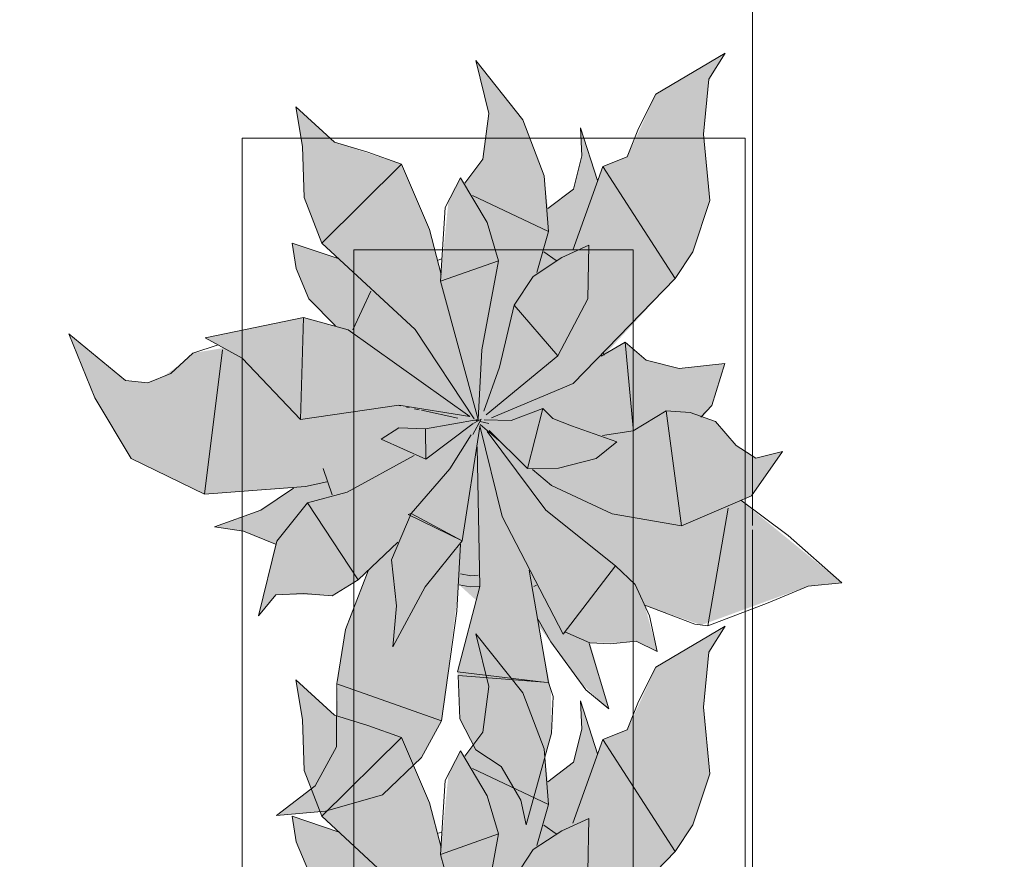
# Model space of a CAD drawing. Header units: millimetres. Extents: x -59761 to 112741, y -57975 to 46221.
# Tile 352 of 421: x 75194 to 76076, y -25839 to -25087. Entities that reach past the tile are written whole.
import ezdxf

# ---------------------------------------------------------------- set-up
doc = ezdxf.new("R2010")
doc.units = ezdxf.units.MM
doc.linetypes.add('короткая штриховая', pattern=[282.222222, 141.111111, -141.111111])
doc.linetypes.add('Штриховая', pattern=[564.444447, 282.222223, -282.222223])
for name, color, linetype in [('Интерьер - Мебель', 7, 'Continuous'), ('Элемент модели - Границы зон', 7, 'Continuous'), ('Элемент Модели - Зона', 7, 'Continuous')]:
    doc.layers.add(name, color=color, linetype=linetype)

msp = doc.modelspace()

# ---------------------------------------------------------------- hatches: boundary and pattern name
at = {"layer": 'Интерьер - Мебель', "linetype": 'Continuous', "lineweight": 0}
for points in [[(75238.13, -25368.39), (75261.57, -25425.64), (75294.14, -25479.95), (75359.54, -25511.81), (75439.45, -25506.43), (75411.7, -25525.18), (75368.65, -25541.27), (75394.53, -25544.91), (75423.13, -25556.54), (75408, -25620.68), (75423.53, -25602.07), (75466.35, -25602.36), (75473.91, -25602.96), (75497.33, -25588.64), (75506.28, -25580.59), (75485.77, -25634.49), (75479.27, -25675.28), (75477.86, -25731.36), (75458.84, -25773.1), (75424.09, -25799.58), (75467.88, -25795.76), (75519.1, -25781.04), (75553.79, -25747.77), (75571.8, -25714.73), (75587.5, -25592.95), (75602.77, -25606.85), (75586.11, -25670.95), (75588.14, -25712.9), (75602.47, -25740.68), (75625.18, -25755.56), (75642.8, -25785.7), (75647.59, -25808.02), (75670.37, -25725.73), (75669.67, -25686.76), (75658.9, -25630.3), (75697.5, -25682.07), (75721.52, -25704.22), (75704.61, -25644.89), (75734.54, -25644.66), (75746.14, -25643.5), (75764.87, -25652.83), (75753.77, -25611.41), (75804.39, -25629.08), (75900.07, -25594.15), (75930.14, -25591.33), (75839.58, -25517.43), (75849.26, -25513.3), (75877.02, -25473.73), (75853.19, -25479.66), (75835.42, -25468.32), (75816.9, -25446.99), (75805.58, -25442.95), (75813.82, -25432.64), (75825.24, -25394.9), (75784.39, -25399.47), (75754.88, -25391.89), (75736.09, -25375.76), (75717.35, -25387.54), (75781.01, -25318.75), (75796.82, -25294.94), (75812.09, -25249.15), (75806.29, -25189.65), (75811.06, -25140.41), (75825.56, -25117.02), (75763.76, -25153.87), (75738.12, -25209.81), (75716.28, -25218.51), (75711.32, -25231.2), (75696.33, -25184.01), (75697.54, -25209.18), (75689.98, -25238.87), (75667.06, -25256.24), (75663.69, -25226.85), (75644.57, -25176.74), (75602.53, -25123.76), (75614.1, -25171.18), (75608.92, -25212.03), (75592.6, -25233.41), (75588.8, -25228.71), (75578.02, -25249.45), (75571.39, -25315.31), (75561.1, -25275.08), (75536.02, -25216.66), (75475.97, -25196.71), (75441.32, -25165.22), (75447.54, -25200.71), (75448.96, -25246.27), (75464.72, -25287.23), (75479.22, -25300.98), (75438.22, -25287.21), (75441.71, -25309.95), (75453.08, -25336.97), (75476.93, -25361.22), (75448.34, -25353.83), (75360.18, -25371.87), (75376.79, -25381.03), (75349.19, -25385.62), (75339.3, -25394.75), (75322.96, -25406.49), (75308.88, -25412.18), (75288.9, -25410.06)], [(75238.13, -25881.44), (75261.57, -25938.68), (75294.14, -25993), (75359.54, -26024.86), (75439.45, -26019.47), (75411.7, -26038.23), (75368.65, -26054.32), (75394.53, -26057.95), (75423.13, -26069.59), (75408, -26133.73), (75423.53, -26115.12), (75466.35, -26115.4), (75473.91, -26116.01), (75497.33, -26101.68), (75506.28, -26093.64), (75485.77, -26147.54), (75479.27, -26188.32), (75477.86, -26244.41), (75458.84, -26286.14), (75424.09, -26312.62), (75467.88, -26308.8), (75519.1, -26294.09), (75553.79, -26260.81), (75571.8, -26227.77), (75587.5, -26105.99), (75602.77, -26119.89), (75586.11, -26183.99), (75588.14, -26225.95), (75602.47, -26253.73), (75625.18, -26268.6), (75642.8, -26298.74), (75647.59, -26321.06), (75670.37, -26238.78), (75669.67, -26199.81), (75658.9, -26143.35), (75697.5, -26195.11), (75721.52, -26217.27), (75704.61, -26157.93), (75734.54, -26157.71), (75746.14, -26156.55), (75764.87, -26165.88), (75753.77, -26124.46), (75804.39, -26142.13), (75900.07, -26107.19), (75930.14, -26104.37), (75839.58, -26030.47), (75849.26, -26026.35), (75877.02, -25986.77), (75853.19, -25992.71), (75835.42, -25981.36), (75816.9, -25960.04), (75805.58, -25956), (75813.82, -25945.68), (75825.24, -25907.94), (75784.39, -25912.52), (75754.88, -25904.93), (75736.09, -25888.81), (75717.35, -25900.59), (75781.01, -25831.8), (75796.82, -25807.99), (75812.09, -25762.19), (75806.29, -25702.7), (75811.06, -25653.45), (75825.56, -25630.06), (75763.76, -25666.91), (75738.12, -25722.85), (75716.28, -25731.56), (75711.32, -25744.25), (75696.33, -25697.05), (75697.54, -25722.23), (75689.98, -25751.92), (75667.06, -25769.29), (75663.69, -25739.9), (75644.57, -25689.79), (75602.53, -25636.8), (75614.1, -25684.22), (75608.92, -25725.08), (75592.6, -25746.45), (75588.8, -25741.75), (75578.02, -25762.5), (75571.39, -25828.36), (75561.1, -25788.12), (75536.02, -25729.7), (75475.97, -25709.76), (75441.32, -25678.26), (75447.54, -25713.76), (75448.96, -25759.32), (75464.72, -25800.28), (75479.22, -25814.03), (75438.22, -25800.25), (75441.71, -25822.99), (75453.08, -25850.02), (75476.93, -25874.27), (75448.34, -25866.88), (75360.18, -25884.91), (75376.79, -25894.08), (75349.19, -25898.66), (75339.3, -25907.8), (75322.96, -25919.53), (75308.88, -25925.22), (75288.9, -25923.1)]]:
    msp.add_hatch(color=255, dxfattribs=at).paths.add_polyline_path(points)

# ---------------------------------------------------------------- linework, layer by layer
at = {"layer": 'Интерьер - Мебель', "color": 7, "linetype": 'Continuous', "lineweight": 15}
for p, q in [((75602.53, -25123.76), (75614.1, -25171.18)), ((75602.53, -25123.76), (75644.57, -25176.74)), ((75602.53, -25123.76), (75614.1, -25171.18)), ((75602.53, -25123.76), (75644.57, -25176.74)), ((75763.76, -25153.87), (75825.56, -25117.02)), ((75763.76, -25153.87), (75825.56, -25117.02)), ((75811.06, -25140.41), (75825.56, -25117.02)), ((75811.06, -25140.41), (75825.56, -25117.02)), ((75806.29, -25189.65), (75811.06, -25140.41)), ((75806.29, -25189.65), (75811.06, -25140.41)), ((75748.02, -25184.48), (75763.76, -25153.87)), ((75748.02, -25184.48), (75763.76, -25153.87)), ((75441.32, -25165.22), (75447.54, -25200.71)), ((75441.32, -25165.22), (75475.97, -25196.71)), ((75441.32, -25165.22), (75447.54, -25200.71)), ((75441.32, -25165.22), (75475.97, -25196.71)), ((75608.92, -25212.03), (75614.1, -25171.18)), ((75608.92, -25212.03), (75614.1, -25171.18)), ((75644.57, -25176.74), (75663.69, -25226.85)), ((75644.57, -25176.74), (75663.69, -25226.85)), ((75696.33, -25184.01), (75697.54, -25209.18)), ((75696.33, -25184.01), (75711.32, -25231.2)), ((75696.33, -25184.01), (75697.54, -25209.18)), ((75696.33, -25184.01), (75711.32, -25231.2)), ((75738.12, -25209.81), (75748.02, -25184.48)), ((75738.12, -25209.81), (75748.02, -25184.48)), ((75806.29, -25189.65), (75812.09, -25249.15)), ((75806.29, -25189.65), (75812.09, -25249.15)), ((75447.54, -25200.71), (75448.96, -25246.27)), ((75447.54, -25200.71), (75448.96, -25246.27)), ((75475.97, -25196.71), (75505.82, -25205.89)), ((75475.97, -25196.71), (75505.82, -25205.89)), ((75505.82, -25205.89), (75536.02, -25216.66)), ((75505.82, -25205.89), (75536.02, -25216.66)), ((75592.6, -25233.41), (75608.92, -25212.03)), ((75592.6, -25233.41), (75608.92, -25212.03)), ((75689.98, -25238.87), (75697.54, -25209.18)), ((75689.98, -25238.87), (75697.54, -25209.18)), ((75716.28, -25218.51), (75738.12, -25209.81)), ((75716.28, -25218.51), (75738.12, -25209.81)), ((75464.72, -25287.23), (75536.02, -25216.66)), ((75464.72, -25287.23), (75536.02, -25216.66)), ((75536.02, -25216.66), (75561.1, -25275.08)), ((75536.02, -25216.66), (75561.1, -25275.08)), ((75689.43, -25293.49), (75716.28, -25218.51)), ((75689.43, -25293.49), (75716.28, -25218.51)), ((75716.28, -25218.51), (75781.01, -25318.75)), ((75716.28, -25218.51), (75781.01, -25318.75)), ((75574.98, -25255.29), (75588.8, -25228.71)), ((75574.98, -25255.29), (75588.8, -25228.71)), ((75588.8, -25228.71), (75612.73, -25268.75)), ((75588.8, -25228.71), (75612.73, -25268.75)), ((75663.69, -25226.85), (75667.44, -25276.77)), ((75663.69, -25226.85), (75667.44, -25276.77)), ((75448.96, -25246.27), (75464.72, -25287.23)), ((75448.96, -25246.27), (75464.72, -25287.23)), ((75599.54, -25244.48), (75667.44, -25276.77)), ((75599.54, -25244.48), (75667.44, -25276.77)), ((75667.06, -25256.24), (75689.98, -25238.87)), ((75667.06, -25256.24), (75689.98, -25238.87)), ((75571.03, -25321.32), (75574.98, -25255.29)), ((75571.03, -25321.32), (75574.98, -25255.29)), ((75796.82, -25294.94), (75812.09, -25249.15)), ((75796.82, -25294.94), (75812.09, -25249.15)), ((75612.73, -25268.75), (75622.87, -25302.99)), ((75612.73, -25268.75), (75622.87, -25302.99)), ((75561.1, -25275.08), (75571.38, -25315.29)), ((75561.1, -25275.08), (75571.38, -25315.29)), ((75657.26, -25313.42), (75667.44, -25276.77)), ((75657.26, -25313.42), (75667.44, -25276.77)), ((75438.22, -25287.21), (75441.71, -25309.95)), ((75438.22, -25287.21), (75479.22, -25300.98)), ((75438.22, -25287.21), (75441.71, -25309.95)), ((75438.22, -25287.21), (75479.22, -25300.98)), ((75464.72, -25287.23), (75548.21, -25364.42)), ((75464.72, -25287.23), (75548.21, -25364.42)), ((75679.43, -25300.2), (75703.53, -25289.06)), ((75679.43, -25300.2), (75703.53, -25289.06)), ((75702.68, -25337.05), (75703.53, -25289.06)), ((75702.68, -25337.05), (75703.53, -25289.06)), ((75653.75, -25316.95), (75679.43, -25300.2)), ((75653.75, -25316.95), (75679.43, -25300.2)), ((75663.38, -25295.13), (75674.55, -25302.87)), ((75663.38, -25295.13), (75674.55, -25302.87)), ((75781.02, -25318.75), (75796.82, -25294.94)), ((75781.02, -25318.75), (75796.82, -25294.94)), ((75567.79, -25302.71), (75572.15, -25301.31)), ((75567.79, -25302.71), (75572.15, -25301.31)), ((75571.03, -25321.32), (75622.87, -25302.99)), ((75571.03, -25321.32), (75622.87, -25302.99)), ((75607.92, -25382.77), (75622.87, -25302.99)), ((75607.92, -25382.77), (75622.87, -25302.99)), ((75441.71, -25309.95), (75453.08, -25336.97)), ((75441.71, -25309.95), (75453.08, -25336.97)), ((75636.98, -25342.77), (75653.75, -25316.95)), ((75636.98, -25342.77), (75653.75, -25316.95)), ((75571.03, -25321.32), (75604.65, -25445.17)), ((75571.03, -25321.32), (75604.65, -25445.17)), ((75689.66, -25412.8), (75781.02, -25318.75)), ((75689.66, -25412.8), (75781.02, -25318.75)), ((75492.59, -25364.91), (75508.55, -25330.14)), ((75492.59, -25364.91), (75508.55, -25330.14)), ((75453.08, -25336.97), (75476.93, -25361.22)), ((75453.08, -25336.97), (75476.93, -25361.22)), ((75623.76, -25398.14), (75636.98, -25342.77)), ((75623.76, -25398.14), (75636.98, -25342.77)), ((75636.98, -25342.77), (75676.01, -25388.2)), ((75636.98, -25342.77), (75676.01, -25388.2)), ((75676.01, -25388.2), (75702.68, -25337.05)), ((75676.01, -25388.2), (75702.68, -25337.05)), ((75360.18, -25371.87), (75448.34, -25353.83)), ((75360.18, -25371.87), (75448.34, -25353.83)), ((75445.6, -25445.03), (75448.33, -25353.83)), ((75445.6, -25445.03), (75448.33, -25353.83)), ((75448.34, -25353.83), (75488.35, -25364.86)), ((75448.34, -25353.83), (75488.35, -25364.86)), ((75238.13, -25368.39), (75261.57, -25425.64)), ((75238.13, -25368.39), (75288.9, -25410.06)), ((75238.13, -25368.39), (75261.57, -25425.64)), ((75238.13, -25368.39), (75288.9, -25410.06)), ((75488.35, -25364.86), (75597.03, -25442.49)), ((75488.35, -25364.86), (75597.03, -25442.49)), ((75548.21, -25364.42), (75600.96, -25444.48)), ((75548.21, -25364.42), (75600.96, -25444.48)), ((75349.19, -25385.62), (75371.98, -25378.31)), ((75349.19, -25385.62), (75371.98, -25378.31)), ((75360.18, -25371.87), (75393.4, -25390.19)), ((75360.18, -25371.87), (75393.4, -25390.19)), ((75714.73, -25388.39), (75736.09, -25375.76)), ((75714.73, -25388.39), (75736.09, -25375.76)), ((75736.09, -25375.76), (75743.36, -25452.96)), ((75736.09, -25375.76), (75754.88, -25391.89)), ((75736.09, -25375.76), (75743.36, -25452.96)), ((75736.09, -25375.76), (75754.88, -25391.89)), ((75329.41, -25403.89), (75349.19, -25385.62)), ((75329.41, -25403.89), (75349.19, -25385.62)), ((75359.54, -25511.81), (75375.83, -25382.82)), ((75359.54, -25511.81), (75375.83, -25382.82)), ((75604.65, -25445.17), (75607.92, -25382.77)), ((75604.65, -25445.17), (75607.92, -25382.77)), ((75611.84, -25440.94), (75676.01, -25388.2)), ((75611.84, -25440.94), (75676.01, -25388.2)), ((75716.49, -25384.74), (75717.35, -25387.54)), ((75716.49, -25384.74), (75717.35, -25387.54)), ((75393.4, -25390.19), (75445.6, -25445.03)), ((75393.4, -25390.19), (75445.6, -25445.03)), ((75754.88, -25391.89), (75784.39, -25399.47)), ((75754.88, -25391.89), (75784.39, -25399.47)), ((75784.39, -25399.47), (75825.24, -25394.9)), ((75784.39, -25399.47), (75825.24, -25394.9)), ((75813.82, -25432.64), (75825.24, -25394.9)), ((75813.82, -25432.64), (75825.24, -25394.9)), ((75308.88, -25412.18), (75329.41, -25403.89)), ((75308.88, -25412.18), (75329.41, -25403.89)), ((75609.74, -25437.67), (75623.76, -25398.14)), ((75609.74, -25437.67), (75623.76, -25398.14)), ((75288.9, -25410.06), (75308.88, -25412.18)), ((75288.9, -25410.06), (75308.88, -25412.18)), ((75616.52, -25443.64), (75689.66, -25412.8)), ((75616.52, -25443.64), (75689.66, -25412.8)), ((75261.57, -25425.64), (75294.14, -25479.95)), ((75261.57, -25425.64), (75294.14, -25479.95)), ((75445.6, -25445.03), (75533.47, -25432.2)), ((75445.6, -25445.03), (75533.47, -25432.2)), ((75533.47, -25432.2), (75597.03, -25442.49)), ((75533.47, -25432.2), (75597.03, -25442.49)), ((75533.91, -25432.47), (75535.03, -25432.71)), ((75533.91, -25432.47), (75535.03, -25432.71)), ((75540.61, -25433.93), (75542.84, -25434.42)), ((75540.61, -25433.93), (75542.84, -25434.42)), ((75547.3, -25435.39), (75551.77, -25436.36)), ((75547.3, -25435.39), (75551.77, -25436.36)), ((75554, -25436.85), (75586.32, -25443.9)), ((75554, -25436.85), (75586.32, -25443.9)), ((75634.03, -25445.97), (75662.39, -25435.18)), ((75634.03, -25445.97), (75662.39, -25435.18)), ((75648.83, -25488.94), (75662.39, -25435.18)), ((75648.83, -25488.94), (75662.39, -25435.18)), ((75662.39, -25435.18), (75671.3, -25444.25)), ((75662.39, -25435.18), (75671.3, -25444.25)), ((75743.38, -25455.22), (75772.97, -25437.21)), ((75743.38, -25455.22), (75772.97, -25437.21)), ((75772.97, -25437.21), (75786.71, -25540.17)), ((75772.97, -25437.21), (75794.25, -25438.91)), ((75772.97, -25437.21), (75786.71, -25540.17)), ((75772.97, -25437.21), (75794.25, -25438.91)), ((75794.25, -25438.91), (75816.9, -25446.99)), ((75794.25, -25438.91), (75816.9, -25446.99)), ((75803.89, -25442.89), (75813.82, -25432.64)), ((75803.89, -25442.89), (75813.82, -25432.64)), ((75557.56, -25453.45), (75604.65, -25445.17)), ((75557.56, -25453.45), (75604.65, -25445.17)), ((75557.81, -25480.63), (75600.09, -25448.62)), ((75557.81, -25480.63), (75600.09, -25448.62)), ((75599.78, -25458.61), (75607.23, -25444.72)), ((75599.78, -25458.61), (75607.23, -25444.72)), ((75600.63, -25448.32), (75607.23, -25444.72)), ((75600.63, -25448.32), (75607.23, -25444.72)), ((75601.78, -25445.67), (75604.04, -25446.22)), ((75601.78, -25445.67), (75604.04, -25446.22)), ((75603.51, -25446.03), (75604.65, -25445.17)), ((75603.51, -25446.03), (75604.65, -25445.17)), ((75606.3, -25446.76), (75614.22, -25448.68)), ((75606.3, -25446.76), (75614.22, -25448.68)), ((75606.3, -25449.54), (75623.2, -25464)), ((75606.3, -25449.54), (75623.2, -25464)), ((75610.07, -25445.32), (75634.03, -25445.97)), ((75610.07, -25445.32), (75634.03, -25445.97)), ((75671.3, -25444.25), (75688.05, -25450.81)), ((75671.3, -25444.25), (75688.05, -25450.81)), ((75816.9, -25446.99), (75835.42, -25468.32)), ((75816.9, -25446.99), (75835.42, -25468.32)), ((75517.74, -25462.81), (75533.67, -25452.58)), ((75517.74, -25462.81), (75533.67, -25452.58)), ((75533.67, -25452.58), (75557.56, -25453.45)), ((75533.67, -25452.58), (75557.56, -25453.45)), ((75557.56, -25453.45), (75557.81, -25480.63)), ((75557.56, -25453.45), (75557.81, -25480.63)), ((75579.15, -25489.13), (75598.35, -25458.77)), ((75579.15, -25489.13), (75598.35, -25458.77)), ((75590.23, -25553.74), (75606.15, -25451.71)), ((75590.23, -25553.74), (75606.15, -25451.71)), ((75606.02, -25450.76), (75626.01, -25532.05)), ((75606.02, -25450.76), (75626.01, -25532.05)), ((75612.7, -25455.95), (75665.21, -25526.29)), ((75612.7, -25455.95), (75665.21, -25526.29)), ((75614.4, -25454.83), (75648.83, -25488.94)), ((75614.4, -25454.83), (75648.83, -25488.94)), ((75688.05, -25450.81), (75728.75, -25465.03)), ((75688.05, -25450.81), (75728.75, -25465.03)), ((75715.84, -25459.51), (75743.38, -25455.22)), ((75715.84, -25459.51), (75743.38, -25455.22)), ((75517.74, -25462.81), (75557.81, -25480.63)), ((75517.74, -25462.81), (75557.81, -25480.63)), ((75710.13, -25479.87), (75728.75, -25465.03)), ((75710.13, -25479.87), (75728.75, -25465.03)), ((75603.85, -25469.55), (75605.98, -25594.48)), ((75603.85, -25469.55), (75605.98, -25594.48)), ((75835.42, -25468.32), (75853.19, -25479.66)), ((75835.42, -25468.32), (75853.19, -25479.66)), ((75849.26, -25513.3), (75877.02, -25473.73)), ((75849.26, -25513.3), (75877.02, -25473.73)), ((75853.19, -25479.66), (75877.02, -25473.73)), ((75853.19, -25479.66), (75877.02, -25473.73)), ((75294.14, -25479.95), (75359.54, -25511.81)), ((75294.14, -25479.95), (75359.54, -25511.81)), ((75487.43, -25510.01), (75547.3, -25477.38)), ((75487.43, -25510.01), (75547.3, -25477.38)), ((75676.63, -25488.55), (75710.13, -25479.87)), ((75676.63, -25488.55), (75710.13, -25479.87)), ((75465.84, -25488.79), (75474.05, -25512.63)), ((75465.84, -25488.79), (75474.05, -25512.63)), ((75544.53, -25529.2), (75579.15, -25489.13)), ((75544.53, -25529.2), (75579.15, -25489.13)), ((75648.83, -25488.94), (75676.63, -25488.55)), ((75648.83, -25488.94), (75676.63, -25488.55)), ((75653.34, -25489.78), (75670.23, -25504.24)), ((75653.34, -25489.78), (75670.23, -25504.24)), ((75450.09, -25504.94), (75469.13, -25501.01)), ((75450.09, -25504.94), (75469.13, -25501.01)), ((75359.54, -25511.81), (75450.09, -25504.94)), ((75359.54, -25511.81), (75450.09, -25504.94)), ((75410.06, -25526.3), (75439.45, -25506.43)), ((75410.06, -25526.3), (75439.45, -25506.43)), ((75451.86, -25519.71), (75487.43, -25510.01)), ((75451.86, -25519.71), (75487.43, -25510.01)), ((75670.23, -25504.23), (75724.45, -25529.46)), ((75670.23, -25504.23), (75724.45, -25529.46)), ((75424.39, -25554.08), (75451.86, -25519.71)), ((75424.39, -25554.08), (75451.86, -25519.71)), ((75451.86, -25519.71), (75497.33, -25588.64)), ((75451.86, -25519.71), (75497.33, -25588.64)), ((75786.71, -25540.17), (75849.26, -25513.3)), ((75786.71, -25540.17), (75849.26, -25513.3)), ((75839.58, -25517.43), (75881.98, -25548.82)), ((75839.58, -25517.43), (75881.98, -25548.82)), ((75368.65, -25541.27), (75410.06, -25526.3)), ((75368.65, -25541.27), (75410.06, -25526.3)), ((75526.93, -25570.63), (75544.53, -25529.2)), ((75526.93, -25570.63), (75544.53, -25529.2)), ((75541.92, -25530.03), (75544.53, -25529.2)), ((75541.92, -25530.03), (75544.53, -25529.2)), ((75544.53, -25529.2), (75590.23, -25553.74)), ((75544.53, -25529.2), (75590.23, -25553.74)), ((75665.21, -25526.29), (75727.51, -25576.19)), ((75665.21, -25526.29), (75727.51, -25576.19)), ((75810.12, -25629.8), (75828.23, -25524.47)), ((75810.12, -25629.8), (75828.23, -25524.47)), ((75541.92, -25530.03), (75590.23, -25553.74)), ((75541.92, -25530.03), (75590.23, -25553.74)), ((75626.01, -25532.05), (75680.65, -25637.23)), ((75626.01, -25532.05), (75680.65, -25637.23)), ((75724.45, -25529.46), (75786.71, -25540.17)), ((75724.45, -25529.46), (75786.71, -25540.17)), ((75368.65, -25541.27), (75394.53, -25544.91)), ((75368.65, -25541.27), (75394.53, -25544.91)), ((75394.53, -25544.91), (75423.13, -25556.54)), ((75394.53, -25544.91), (75423.13, -25556.54)), ((75408, -25620.68), (75424.39, -25554.08)), ((75408, -25620.68), (75424.39, -25554.08)), ((75497.33, -25588.64), (75532.79, -25554.75)), ((75497.33, -25588.64), (75532.79, -25554.75)), ((75557.26, -25594.99), (75590.23, -25553.74)), ((75557.26, -25594.99), (75590.23, -25553.74)), ((75881.98, -25548.82), (75930.14, -25591.33)), ((75881.98, -25548.82), (75930.14, -25591.33)), ((75585.59, -25616.58), (75588.8, -25556.57)), ((75585.59, -25616.58), (75588.8, -25556.57)), ((75526.93, -25570.63), (75531.57, -25611.74)), ((75526.93, -25570.63), (75531.57, -25611.74)), ((75485.98, -25633.18), (75506.28, -25580.59)), ((75485.98, -25633.18), (75506.28, -25580.59)), ((75650.16, -25580.01), (75667.65, -25680.59)), ((75650.16, -25580.01), (75667.65, -25680.59)), ((75680.65, -25637.23), (75727.51, -25576.19)), ((75680.65, -25637.23), (75727.51, -25576.19)), ((75727.51, -25576.19), (75745, -25592.74)), ((75727.51, -25576.19), (75745, -25592.74)), ((75473.91, -25602.96), (75497.33, -25588.64)), ((75473.91, -25602.96), (75497.33, -25588.64)), ((75588.77, -25583.08), (75598.04, -25584.93)), ((75588.77, -25583.08), (75598.04, -25584.93)), ((75598.04, -25584.93), (75604.58, -25584.56)), ((75598.04, -25584.93), (75604.58, -25584.56)), ((75528.32, -25648.57), (75557.26, -25594.99)), ((75528.32, -25648.57), (75557.26, -25594.99)), ((75586.1, -25670.95), (75605.98, -25594.48)), ((75586.1, -25670.95), (75605.98, -25594.48)), ((75587.5, -25592.95), (75597.57, -25594.97)), ((75587.5, -25592.95), (75597.57, -25594.97)), ((75597.57, -25594.97), (75605.37, -25594.52)), ((75597.57, -25594.97), (75605.37, -25594.52)), ((75654.47, -25594.71), (75656.73, -25593.23)), ((75654.47, -25594.71), (75656.73, -25593.23)), ((75745, -25592.74), (75758.03, -25620.94)), ((75745, -25592.74), (75758.03, -25620.94)), ((75864.23, -25609.05), (75900.07, -25594.15)), ((75864.23, -25609.05), (75900.07, -25594.15)), ((75900.07, -25594.15), (75930.14, -25591.33)), ((75900.07, -25594.15), (75930.14, -25591.33)), ((75408, -25620.68), (75423.53, -25602.07)), ((75408, -25620.68), (75423.53, -25602.07)), ((75423.53, -25602.07), (75448.38, -25600.92)), ((75423.53, -25602.07), (75448.38, -25600.92)), ((75448.38, -25600.92), (75473.91, -25602.96)), ((75448.38, -25600.92), (75473.91, -25602.96)), ((75528.32, -25648.57), (75531.57, -25611.74)), ((75528.32, -25648.57), (75531.57, -25611.74)), ((75571.8, -25714.73), (75585.59, -25616.58)), ((75571.8, -25714.73), (75585.59, -25616.58)), ((75753.77, -25611.41), (75798.66, -25628.37)), ((75753.77, -25611.41), (75798.66, -25628.37)), ((75810.12, -25629.8), (75864.23, -25609.05)), ((75810.12, -25629.8), (75864.23, -25609.05)), ((75658.22, -25624.2), (75669.6, -25644.18)), ((75658.22, -25624.2), (75669.6, -25644.18)), ((75758.03, -25620.94), (75764.87, -25652.83)), ((75758.03, -25620.94), (75764.87, -25652.83)), ((75478.26, -25681.66), (75485.98, -25633.18)), ((75478.26, -25681.66), (75485.98, -25633.18)), ((75763.76, -25666.91), (75825.56, -25630.06)), ((75763.76, -25666.91), (75825.56, -25630.06)), ((75798.66, -25628.37), (75810.12, -25629.8)), ((75798.66, -25628.37), (75810.12, -25629.8)), ((75811.06, -25653.45), (75825.56, -25630.06)), ((75811.06, -25653.45), (75825.56, -25630.06)), ((75602.53, -25636.81), (75614.1, -25684.22)), ((75602.53, -25636.81), (75644.57, -25689.79)), ((75602.53, -25636.81), (75614.1, -25684.22)), ((75602.53, -25636.81), (75644.57, -25689.79)), ((75682.22, -25635.19), (75704.61, -25644.89)), ((75682.22, -25635.19), (75704.61, -25644.89)), ((75722.93, -25645.83), (75746.14, -25643.5)), ((75722.93, -25645.83), (75746.14, -25643.5)), ((75746.14, -25643.5), (75764.87, -25652.83)), ((75746.14, -25643.5), (75764.87, -25652.83)), ((75669.6, -25644.18), (75701.07, -25686.92)), ((75669.6, -25644.18), (75701.07, -25686.92)), ((75703.97, -25645.55), (75721.52, -25704.22)), ((75703.97, -25645.55), (75721.52, -25704.22)), ((75704.61, -25644.89), (75722.93, -25645.83)), ((75704.61, -25644.89), (75722.93, -25645.83)), ((75806.29, -25702.7), (75811.06, -25653.45)), ((75806.29, -25702.7), (75811.06, -25653.45)), ((75748.02, -25697.52), (75763.76, -25666.91)), ((75748.02, -25697.52), (75763.76, -25666.91)), ((75441.32, -25678.26), (75447.54, -25713.76)), ((75441.32, -25678.26), (75475.97, -25709.76)), ((75441.32, -25678.26), (75447.54, -25713.76)), ((75441.32, -25678.26), (75475.97, -25709.76)), ((75586.1, -25670.95), (75663.25, -25680.07)), ((75586.1, -25670.95), (75663.25, -25680.07)), ((75586.79, -25674.14), (75588.14, -25712.9)), ((75586.79, -25674.14), (75667.65, -25680.59)), ((75586.79, -25674.14), (75588.14, -25712.9)), ((75586.79, -25674.14), (75667.65, -25680.59)), ((75477.81, -25738.05), (75478.26, -25681.66)), ((75477.81, -25738.05), (75478.26, -25681.66)), ((75478.26, -25681.66), (75571.8, -25714.73)), ((75478.26, -25681.66), (75571.8, -25714.73)), ((75608.92, -25725.08), (75614.1, -25684.22)), ((75608.92, -25725.08), (75614.1, -25684.22)), ((75667.65, -25680.59), (75671.69, -25692.93)), ((75667.65, -25680.59), (75671.69, -25692.93)), ((75701.07, -25686.92), (75721.52, -25704.22)), ((75701.07, -25686.92), (75721.52, -25704.22)), ((75644.57, -25689.79), (75663.69, -25739.9)), ((75644.57, -25689.79), (75663.69, -25739.9)), ((75670.37, -25725.73), (75671.69, -25692.93)), ((75670.37, -25725.73), (75671.69, -25692.93)), ((75696.33, -25697.05), (75697.54, -25722.23)), ((75696.33, -25697.05), (75711.32, -25744.25)), ((75696.33, -25697.05), (75697.54, -25722.23)), ((75696.33, -25697.05), (75711.32, -25744.25)), ((75738.12, -25722.85), (75748.02, -25697.52)), ((75738.12, -25722.85), (75748.02, -25697.52)), ((75806.29, -25702.7), (75812.09, -25762.19)), ((75806.29, -25702.7), (75812.09, -25762.19)), ((75447.54, -25713.76), (75448.96, -25759.32)), ((75447.54, -25713.76), (75448.96, -25759.32)), ((75475.97, -25709.76), (75505.82, -25718.93)), ((75475.97, -25709.76), (75505.82, -25718.93)), ((75588.14, -25712.9), (75602.47, -25740.68)), ((75588.14, -25712.9), (75602.47, -25740.68)), ((75505.82, -25718.93), (75536.02, -25729.7)), ((75505.82, -25718.93), (75536.02, -25729.7)), ((75553.79, -25747.77), (75571.8, -25714.73)), ((75553.79, -25747.77), (75571.8, -25714.73)), ((75689.98, -25751.92), (75697.54, -25722.23)), ((75689.98, -25751.92), (75697.54, -25722.23)), ((75716.28, -25731.56), (75738.12, -25722.85)), ((75716.28, -25731.56), (75738.12, -25722.85)), ((75464.72, -25800.28), (75536.02, -25729.7)), ((75464.72, -25800.28), (75536.02, -25729.7)), ((75536.02, -25729.7), (75561.1, -25788.12)), ((75536.02, -25729.7), (75561.1, -25788.12)), ((75592.6, -25746.45), (75608.92, -25725.08)), ((75592.6, -25746.45), (75608.92, -25725.08)), ((75647.59, -25808.02), (75670.37, -25725.73)), ((75647.59, -25808.02), (75670.37, -25725.73)), ((75689.43, -25806.54), (75716.28, -25731.56)), ((75689.43, -25806.54), (75716.28, -25731.56)), ((75716.28, -25731.56), (75781.01, -25831.8)), ((75716.28, -25731.56), (75781.01, -25831.8)), ((75458.84, -25773.1), (75477.81, -25738.05)), ((75458.84, -25773.1), (75477.81, -25738.05)), ((75602.47, -25740.68), (75625.18, -25755.56)), ((75602.47, -25740.68), (75625.18, -25755.56)), ((75663.69, -25739.9), (75667.44, -25789.82)), ((75663.69, -25739.9), (75667.44, -25789.82)), ((75519.1, -25781.04), (75553.79, -25747.77)), ((75519.1, -25781.04), (75553.79, -25747.77)), ((75574.98, -25768.34), (75588.8, -25741.75)), ((75574.98, -25768.34), (75588.8, -25741.75)), ((75588.8, -25741.75), (75612.73, -25781.8)), ((75588.8, -25741.75), (75612.73, -25781.8)), ((75599.54, -25757.53), (75667.44, -25789.82)), ((75599.54, -25757.53), (75667.44, -25789.82)), ((75625.18, -25755.56), (75642.8, -25785.7)), ((75625.18, -25755.56), (75642.8, -25785.7)), ((75667.06, -25769.29), (75689.98, -25751.92)), ((75667.06, -25769.29), (75689.98, -25751.92)), ((75448.96, -25759.32), (75464.72, -25800.28)), ((75448.96, -25759.32), (75464.72, -25800.28)), ((75796.82, -25807.99), (75812.09, -25762.19)), ((75796.82, -25807.99), (75812.09, -25762.19)), ((75424.09, -25799.58), (75458.84, -25773.1)), ((75424.09, -25799.58), (75458.84, -25773.1)), ((75571.03, -25834.36), (75574.98, -25768.34)), ((75571.03, -25834.36), (75574.98, -25768.34)), ((75467.88, -25795.76), (75519.1, -25781.04)), ((75467.88, -25795.76), (75519.1, -25781.04)), ((75612.73, -25781.8), (75622.87, -25816.04)), ((75612.73, -25781.8), (75622.87, -25816.04)), ((75561.1, -25788.12), (75571.38, -25828.33)), ((75561.1, -25788.12), (75571.38, -25828.33)), ((75642.8, -25785.7), (75647.59, -25808.02)), ((75642.8, -25785.7), (75647.59, -25808.02)), ((75657.26, -25826.47), (75667.44, -25789.82)), ((75657.26, -25826.47), (75667.44, -25789.82)), ((75424.09, -25799.58), (75467.88, -25795.76)), ((75424.09, -25799.58), (75467.88, -25795.76)), ((75438.22, -25800.25), (75441.71, -25822.99)), ((75438.22, -25800.25), (75479.22, -25814.03)), ((75438.22, -25800.25), (75441.71, -25822.99)), ((75438.22, -25800.25), (75479.22, -25814.03)), ((75464.72, -25800.28), (75548.21, -25877.46)), ((75464.72, -25800.28), (75548.21, -25877.46)), ((75679.43, -25813.24), (75703.53, -25802.11)), ((75679.43, -25813.24), (75703.53, -25802.11)), ((75702.68, -25850.1), (75703.53, -25802.11)), ((75702.68, -25850.1), (75703.53, -25802.11)), ((75663.38, -25808.17), (75674.55, -25815.91)), ((75663.38, -25808.17), (75674.55, -25815.91)), ((75781.02, -25831.8), (75796.82, -25807.99)), ((75781.02, -25831.8), (75796.82, -25807.99)), ((75567.79, -25815.75), (75572.15, -25814.35)), ((75567.79, -25815.75), (75572.15, -25814.35)), ((75571.03, -25834.36), (75622.87, -25816.04)), ((75571.03, -25834.36), (75622.87, -25816.04)), ((75607.92, -25895.81), (75622.87, -25816.04)), ((75607.92, -25895.81), (75622.87, -25816.04)), ((75653.75, -25830), (75679.43, -25813.24)), ((75653.75, -25830), (75679.43, -25813.24)), ((75441.71, -25822.99), (75453.08, -25850.02)), ((75441.71, -25822.99), (75453.08, -25850.02)), ((75571.03, -25834.36), (75604.65, -25958.21)), ((75571.03, -25834.36), (75604.65, -25958.21)), ((75636.98, -25855.82), (75653.75, -25830)), ((75636.98, -25855.82), (75653.75, -25830)), ((75689.66, -25925.85), (75781.02, -25831.8)), ((75689.66, -25925.85), (75781.02, -25831.8))]:
    msp.add_line(p, q, dxfattribs=at)
at = {"layer": 'Интерьер - Мебель', "color": 7, "linetype": 'Continuous', "lineweight": 5}
for p, q in [((75393.46, -25193.2), (75393.46, -26693.2)), ((75843.46, -25193.2), (75393.46, -25193.2)), ((75843.46, -26693.2), (75843.46, -25193.2)), ((75493.46, -25293.2), (75493.46, -26593.2)), ((75743.46, -25293.2), (75493.46, -25293.2)), ((75743.46, -26593.2), (75743.46, -25293.2))]:
    msp.add_line(p, q, dxfattribs=at)
at = {"layer": 'Элемент модели - Границы зон', "color": 7, "linetype": 'короткая штриховая', "lineweight": 15}
for points in [[(96025, -9000), (94825, -9000), (75238.88, -9000), (75238.88, -16794.88), (75850, -16794.88), (75850, -35690.78)], [(80700, -17700), (80700, -26250), (80650, -26250), (80650, -27750), (80700, -27750), (80700, -35699.94), (75850, -35699.94), (75850, -16794.88)]]:
    msp.add_lwpolyline(points, dxfattribs=at)
at = {"layer": 'Элемент Модели - Зона', "color": 253, "linetype": 'Штриховая', "lineweight": 15, "flags": 128}
for points in [[(-8890, -17680), (-3119.74, -17680), (-3119.74, -14858.42), (142.53, -11594.86), (156.67, -11609), (156.67, -11580), (18300, -11580), (18300, -11600), (32399.73, -11600), (32399.73, -11580), (69081.36, -11580), (72316.72, -14823.47), (72320.06, -15158.11), (72320.06, -17695), (72360, -17695), (72360, -19700), (72120, -19700), (72120, -18300), (71700, -18300), (71700, -17900), (63300, -17900), (63300, -18300), (62700, -18300), (62700, -17900), (54320, -17900), (54320, -27030), (62700, -27030), (62700, -26350), (63300, -26350), (63300, -27540), (67380, -27540), (67380, -26630), (67500, -26630), (67500, -27660), (62920, -27660), (62920, -32819.89), (72120, -32819.89), (72120, -27750), (71650, -27750), (71650, -26250), (72120, -26250), (72120, -21200), (72360, -21200), (72360, -33849.94), (72120, -33849.94), (72120, -33059.89), (54320, -33059.89), (54320, -39349.94), (72120, -39349.94), (72120, -36299.94), (71700.06, -36299.94), (71700.06, -35674.44), (72120, -35674.44), (72120, -35349.94), (72360, -35349.94), (72360, -35679.94), (75850, -35679.94), (75850, -16794.88), (75238.88, -16794.88), (75238.88, -9000), (80700, -9000), (80700, -8700), (81300, -8700), (81300, -9000), (87517.1, -9000), (87517.1, -320), (85530, -320), (85530, 300), (84182.9, 300), (81300, 300), (81300, -300), (80700, -300), (80700, 212.5), (79799.78, 212.5), (72300, 212.5), (72300, -300), (71700, -300), (71700, 212.5), (63300, 212.5), (63300, -300), (62700, -300), (62700, 212.5), (54300, 212.5), (54300, -300), (53700, -300), (53700, 212.5), (45650, 212.5), (45650, -300), (45050, -300), (44950, -300), (44950, -5367.2), (32450.06, -5367.2), (32450.06, -200), (32450.06, 7690), (32460.06, 7690), (32460.06, 13850), (29720, 13850), (29720, 5730), (28964.53, 5730), (28964.53, 212), (27300.06, 212), (27300.06, -300), (26700.06, -300), (26700.06, 212), (18300, 212), (18300, -300), (17700, -300), (17700, 212), (16025.03, 212), (16025.03, -7500), (16025.03, -9042.59), (9300, -9042.59), (9300, -9300), (8700, -9300), (8700, -9042.59), (300, -9042.59), (300, -9300), (-300, -9300), (-300, -9042.59), (-8250, -9042.59), (-8250, -9300), (-8850, -9300), (-8850, -9042.59), (-8890, -9042.59)], [(75850, -35690.78), (75850, -35699.94), (77410, -35699.94), (77410, -35679.94), (80725, -35679.94), (80725, -29900), (80700, -29900), (80700, -28400), (80725, -28400), (80725, -27750), (80650, -27750), (80650, -26250), (80725, -26250), (80725, -25600), (80700, -25600), (80700, -24100), (80725, -24100), (80725, -18300), (80700, -18300), (80700, -17700), (81300, -17700), (81300, -18175), (89700, -18175), (89700, -17700), (90300, -17700), (90300, -18175), (96025, -18175), (96025, -9000), (93380.68, -9000), (90300, -9000), (90300, -9300), (89700, -9300), (89700, -9000), (81300, -9000), (81300, -9300), (80700, -9300), (80700, -9000), (77696.33, -9000), (77696.33, -11247.67), (79332.5, -11247.67), (79332.5, -14421.89), (77696.33, -14421.89), (77696.33, -16794.88), (75850, -16794.88)]]:
    msp.add_lwpolyline(points, close=True, dxfattribs=at)

doc.saveas('drawing.dxf')
